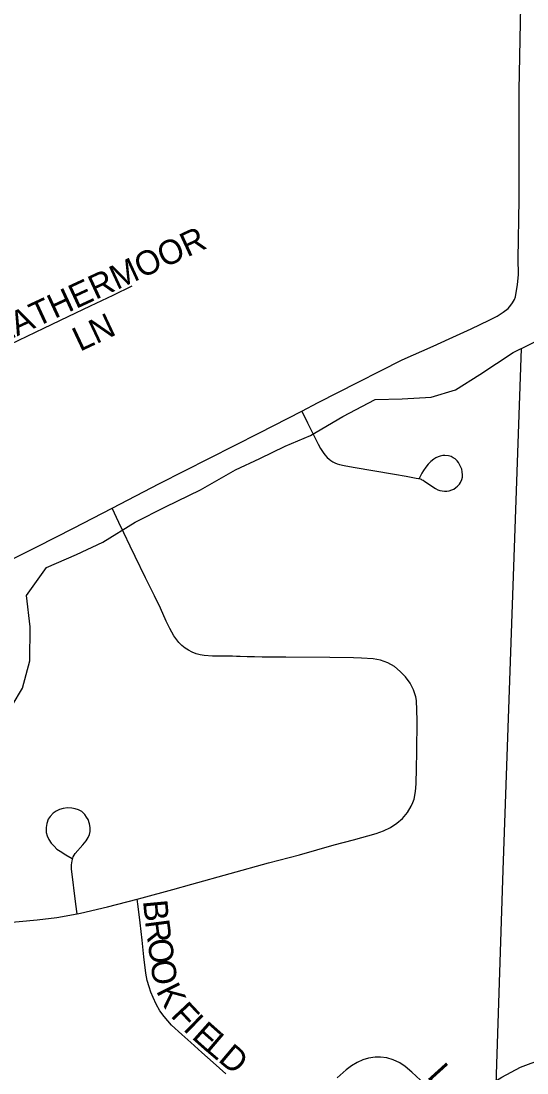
# Model space of a CAD drawing. Extents: x 1443599 to 1910620, y 1028088 to 1361369.
# Drawn here: x 1667202 to 1668244, y 1298428 to 1300594 of the extents above; entities that cross this region are included whole.
import ezdxf

# ---------------------------------------------------------------- set-up
doc = ezdxf.new("R2010")
doc.units = 0
for name, color, linetype in [('GM_X_City_Street', 7, 'Continuous'), ('GM_X_City_Street_Text', 7, 'Continuous'), ('GM_X_Minor_River', 7, 'Continuous')]:
    doc.layers.add(name, color=color, linetype=linetype)

msp = doc.modelspace()

# ---------------------------------------------------------------- linework, layer by layer
at = {"layer": 'GM_X_City_Street'}
for points in [[(1667780.6, 1299791.2), (1667814.4, 1299808.7), (1667896.8, 1299850.8), (1667942.2, 1299874), (1667986.9, 1299896.3), (1668051.2, 1299924.9), (1668083.9, 1299939.9), (1668128.8, 1299960.3), (1668166, 1299978.1), (1668182.5, 1299986.3), (1668195, 1299994.6), (1668205, 1300002.4), (1668211, 1300008.9), (1668214.5, 1300014.1), (1668218, 1300020.6), (1668220.1, 1300026.2), (1668222.7, 1300039.2), (1668224.5, 1300051.3), (1668226.6, 1300072.1), (1668226.2, 1300104.6), (1668227.8, 1300226.4), (1668228, 1300421.1), (1668227.8, 1300451.5), (1668231.5, 1300625.5)], [(1667125.4, 1299902.6), (1667181, 1299929.1), (1667249.5, 1299961.8), (1667299.7, 1299985.8), (1667345.2, 1300007.5), (1667392.3, 1300029.9), (1667431.4, 1300048.6)], [(1667390.3, 1299591.4), (1667487.6, 1299642.2), (1667693.5, 1299746.1), (1667780.6, 1299791.2)], [(1667780.6, 1299791.2), (1667792.4, 1299766.6), (1667814.2, 1299722.7), (1667818.9, 1299714), (1667824.3, 1299705.7), (1667828.1, 1299700.8), (1667832.7, 1299695.7), (1667836.6, 1299692.1), (1667840.2, 1299689.4), (1667844.6, 1299686.7), (1667848.7, 1299684.5), (1667853.5, 1299682.3), (1667857.9, 1299680.9), (1667867.4, 1299678.9), (1667886.5, 1299675.6), (1667971, 1299660.9), (1667995.5, 1299656.8), (1668015.6, 1299653), (1668021, 1299652), (1668023.9, 1299651.3), (1668026.2, 1299650.6), (1668027.9, 1299649.8), (1668030.2, 1299648.6), (1668033.8, 1299646.1), (1668055.7, 1299631.6), (1668060.7, 1299629), (1668064.7, 1299627.8), (1668069.4, 1299626.8), (1668074.4, 1299626.2), (1668079.1, 1299626.2), (1668084.1, 1299627), (1668089.6, 1299628.6), (1668093.3, 1299630.5), (1668097.8, 1299633.4), (1668101.1, 1299636.4), (1668104.8, 1299640.5), (1668107.1, 1299644.2), (1668109.8, 1299650.2), (1668111.1, 1299654.8), (1668111.4, 1299659.8), (1668110.9, 1299666.3), (1668109.8, 1299671.2), (1668107.9, 1299675.6), (1668106, 1299679.8), (1668102.8, 1299685), (1668100, 1299688.9), (1668096, 1299692.4), (1668092.1, 1299695), (1668088.2, 1299697.2), (1668082.8, 1299698.9), (1668075.2, 1299699.5), (1668070.6, 1299699.4), (1668065.5, 1299698.3), (1668061.1, 1299697), (1668056.4, 1299694.6), (1668052, 1299692), (1668046.1, 1299687), (1668040.9, 1299681.6), (1668036.1, 1299675.9), (1668031, 1299668.7), (1668027.9, 1299662.9), (1668022.4, 1299652)], [(1667137.6, 1299462.9), (1667236, 1299512.2), (1667310.5, 1299549.8), (1667390.3, 1299591.4)], [(1667441.7, 1298786.4), (1667451.7, 1298789), (1667514.8, 1298806.2), (1667554.1, 1298816.8), (1667712.2, 1298860.8), (1667775.9, 1298877.6), (1667846.8, 1298897.8), (1667886.6, 1298908.6), (1667933.8, 1298921.1), (1667948.5, 1298926.8), (1667962.8, 1298933.9), (1667976.2, 1298942.3), (1667987.9, 1298952.5), (1667997.9, 1298964.5), (1668005.9, 1298977.8), (1668009.1, 1298985), (1668011.6, 1298992.3), (1668014.7, 1299007.6), (1668015.6, 1299023.5), (1668016.7, 1299056.1), (1668017, 1299088.9), (1668017.9, 1299154.5), (1668016.6, 1299195), (1668015.4, 1299202.6), (1668010.5, 1299217.1), (1668003.3, 1299230.8), (1667993.8, 1299243.6), (1667983.1, 1299255.2), (1667971, 1299265), (1667957.4, 1299272.6), (1667942.7, 1299277.9), (1667927.3, 1299280.8), (1667903.2, 1299282.5), (1667887.1, 1299282.9), (1667838, 1299283.6), (1667747.8, 1299284.1), (1667723.4, 1299284.1), (1667707, 1299284.4), (1667698.7, 1299284.4), (1667683, 1299284.9), (1667675.3, 1299285.2), (1667668, 1299285.4), (1667653.5, 1299285.5), (1667645.7, 1299285.9), (1667637.6, 1299286.2), (1667596.6, 1299286.6), (1667579.7, 1299287.9), (1667571.3, 1299289.4), (1667562.9, 1299291.6), (1667554.8, 1299294.7), (1667547.1, 1299298.5), (1667540, 1299303.2), (1667533.5, 1299308.7), (1667527.6, 1299314.7), (1667517.3, 1299328.3), (1667508.7, 1299343.2), (1667501.3, 1299358.8), (1667489.2, 1299385.1), (1667477.4, 1299410.9), (1667458.6, 1299447.5), (1667437.2, 1299491.5), (1667426.8, 1299512.8), (1667413.9, 1299540.4), (1667404, 1299561.6), (1667390.3, 1299591.4)], [(1667317.8, 1298756.1), (1667315.4, 1298775.6), (1667306.4, 1298848.6), (1667306.6, 1298856.8), (1667307.6, 1298865), (1667309.7, 1298873), (1667313.9, 1298880.1), (1667329.9, 1298897.9), (1667336.5, 1298906.2), (1667340.7, 1298913.1), (1667343.5, 1298919.3), (1667344.8, 1298925.8), (1667344.8, 1298933.4), (1667343.5, 1298941), (1667340.3, 1298949.9), (1667337.2, 1298955.3), (1667333.7, 1298960.3), (1667327.6, 1298966.4), (1667320.6, 1298970.2), (1667313.7, 1298972.4), (1667306.7, 1298973.3), (1667297.8, 1298973.9), (1667289, 1298973), (1667281.4, 1298971.1), (1667274.4, 1298967.6), (1667268.4, 1298962.9), (1667262.1, 1298956.5), (1667258.5, 1298950.8), (1667255.4, 1298941.9), (1667254.1, 1298933.7), (1667254.4, 1298923.6), (1667255.9, 1298916.6), (1667259.5, 1298909.2), (1667264.3, 1298901.7), (1667270.3, 1298895), (1667276.3, 1298889.3), (1667283, 1298884.9), (1667294.7, 1298877.6), (1667307.7, 1298870)], [(1667317.8, 1298756.1), (1667324.6, 1298757.3), (1667380.3, 1298770.4), (1667441.7, 1298786.4)], [(1667623.7, 1298426.7), (1667597.8, 1298450), (1667574.7, 1298470.6), (1667551.7, 1298491.2), (1667533.5, 1298507.5), (1667511.9, 1298526.9), (1667496.9, 1298544.3), (1667488.3, 1298556.6), (1667480.6, 1298569.8), (1667474.2, 1298583.4), (1667469.6, 1298594.8), (1667466, 1298605.7), (1667462.3, 1298618.9), (1667459.6, 1298633.5), (1667455.3, 1298667.5), (1667451.8, 1298701.7), (1667447.6, 1298737.6), (1667443.6, 1298770.9), (1667441.7, 1298786.4)], [(1667136.2, 1298732.9), (1667168.9, 1298737.1), (1667235.8, 1298743.7), (1667276.4, 1298748.5), (1667317.8, 1298756.1)], [(1668091.8, 1298343.5), (1668107.1, 1298357.2), (1668137.2, 1298382.4), (1668165.1, 1298402.9), (1668177.6, 1298411), (1668192.1, 1298419.6), (1668211.6, 1298430.3), (1668231, 1298440.1), (1668252.6, 1298448.5), (1668278, 1298456.7), (1668310.2, 1298464.5), (1668371.4, 1298476.2), (1668386.4, 1298479.7), (1668399.6, 1298483.7), (1668413.4, 1298488.4), (1668427, 1298493.4), (1668450.3, 1298504.5), (1668463.3, 1298511.4), (1668478.1, 1298520.8), (1668535.3, 1298559), (1668578.1, 1298587.9)], [(1668024.8, 1298413.2), (1668007.1, 1298430.3), (1667993.3, 1298441.6), (1667982, 1298449.3), (1667968.5, 1298455.7), (1667955.3, 1298459.6), (1667942.8, 1298460.9), (1667931.5, 1298460.6), (1667917.7, 1298458.7), (1667905.8, 1298455.3), (1667894.1, 1298449.8), (1667882.8, 1298443.1), (1667871.8, 1298434.7), (1667853.2, 1298418.5)]]:
    msp.add_lwpolyline(points, dxfattribs=at)
at = {"layer": 'GM_X_Minor_River'}
for points in [[(1667162.7, 1299149.1), (1667205.5, 1299220.8), (1667220.2, 1299276.7), (1667221.1, 1299346.9), (1667213.9, 1299411.1), (1667254.5, 1299468.7), (1667316.7, 1299496), (1667370.9, 1299521.4), (1667437.3, 1299562.6), (1667499.5, 1299593.9), (1667571.7, 1299629.1), (1667644.1, 1299670.3), (1667694.3, 1299693.7), (1667746.4, 1299719.1), (1667798.6, 1299740.5), (1667864.9, 1299779.7), (1667931.2, 1299815), (1667987, 1299816.3), (1668046.9, 1299819.6), (1668097, 1299835), (1668147.3, 1299866.4), (1668215.6, 1299911.6), (1668279.9, 1299942.9)], [(1668231.9, 1299919.6), (1668194, 1298845.6), (1668148, 1297437.1), (1668122.9, 1296730), (1668077.1, 1295497.9), (1668047.2, 1294570.4), (1667992.6, 1292663.3), (1667961.7, 1291513.4), (1667938.1, 1290163.1), (1667918.4, 1289105.3), (1667901.8, 1287829), (1667895.8, 1286755), (1667898.9, 1286232), (1667886.7, 1284837.5), (1667879.2, 1283186.4), (1667872.3, 1282350.9)]]:
    msp.add_lwpolyline(points, dxfattribs=at)

# ---------------------------------------------------------------- texts
at = {"layer": 'GM_X_City_Street_Text'}
for s, rotation, p in [('HEATHERMOOR', 24.8861, (1667109.8, 1299905.6)), ('LN', 25.1948, (1667323.6, 1299912.9)), ('B', 275.4231, (1667453.5, 1298782.7)), ('R', 277.4972, (1667457.4, 1298741.3)), ('O', 277.6896, (1667462.6, 1298701.9)), ('O', 277.6896, (1667468.5, 1298658.3)), ('K', 296.8015, (1667479.8, 1298597.4)), ('F', 313.1986, (1667508.6, 1298545.3)), ('I', 315.5963, (1667534.3, 1298518)), ('E', 318.3974, (1667551.9, 1298500.8)), ('L', 319.6367, (1667579.1, 1298476.7)), ('D', 319.9165, (1667606.2, 1298453.7)), ('L', 312.1395, (1668036.6, 1298420.2))]:
    msp.add_text(s, height=50, rotation=rotation, dxfattribs=at).set_placement(p)

doc.saveas('drawing.dxf')
